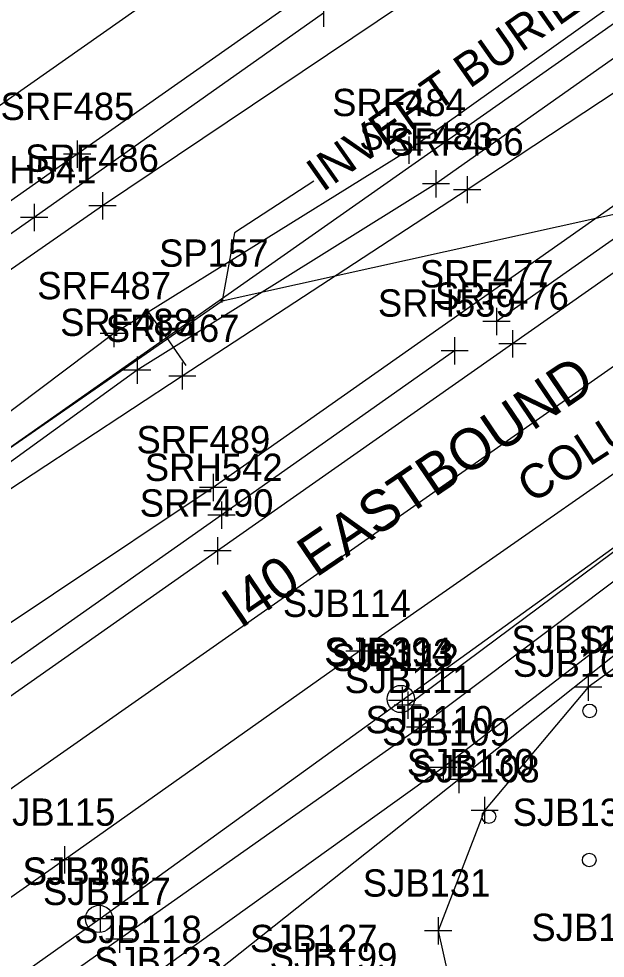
# Model space of a CAD drawing. Extents: x 941041 to 969446, y 397014 to 416764.
# Drawn here: x 951736 to 951822, y 403078.9 to 403216.6 of the extents above; entities that cross this region are included whole.
import ezdxf

# ---------------------------------------------------------------- set-up
doc = ezdxf.new("R2010")
doc.units = 0
for name, color, linetype in [('SURVEY - CENTERLINE - Preliminary', 7, 'Continuous'), ('SURVEY - CENTERLINE - Preliminary Curve Text', 7, 'Continuous'), ('SURVEY - DRAINAGE - Area Shapes', 7, 'Continuous'), ('SURVEY - DRAINAGE - Pipes and Culverts', 7, 'Continuous'), ('SURVEY - DRAINAGE - Pipes and Culverts - Points - Locators', 7, 'Continuous'), ('SURVEY - DRAINAGE - Pipes and Culverts - Points - Numbers', 7, 'Continuous'), ('SURVEY - DRAINAGE - Pipes and Culverts Text', 7, 'Continuous'), ('SURVEY - DTM - Breaklines', 7, 'Continuous'), ('SURVEY - DTM - Breaklines - Points - Locators', 7, 'Continuous'), ('SURVEY - DTM - Breaklines - Points - Numbers', 7, 'Continuous'), ('SURVEY - DTM - Spot Points - Locators', 7, 'Continuous'), ('SURVEY - DTM - Spot Points - Point Numbers', 7, 'Continuous'), ('SURVEY - NON-TRANSPORTATION - Features', 7, 'Continuous'), ('SURVEY - NON-TRANSPORTATION - Features - Points - Numbers', 7, 'Continuous'), ('SURVEY - NON-TRANSPORTATION - Features Text', 7, 'Continuous'), ('SURVEY - ROADSIDE BARRIERS - Points - Locators', 7, 'Continuous'), ('SURVEY - ROADSIDE BARRIERS - Points - Numbers', 7, 'Continuous'), ('SURVEY - ROADSIDE BARRIERS with Text', 7, 'Continuous'), ('SURVEY - TRANSPORTATION - Features', 7, 'Continuous'), ('SURVEY - TRANSPORTATION - Features - Points - Locators', 7, 'Continuous'), ('SURVEY - TRANSPORTATION - Features - Points - Numbers', 7, 'Continuous'), ('SURVEY - TRANSPORTATION - Roads', 7, 'Continuous'), ('SURVEY - TRANSPORTATION - Roads - Points - Locators', 7, 'Continuous'), ('SURVEY - TRANSPORTATION - Roads - Points - Numbers', 7, 'Continuous'), ('SURVEY - TRANSPORTATION - Roads Text', 7, 'Continuous')]:
    doc.layers.add(name, color=color, linetype=linetype)

msp = doc.modelspace()

# ---------------------------------------------------------------- linework, layer by layer
at = {"layer": 'SURVEY - CENTERLINE - Preliminary'}
msp.add_line((950966.25, 402614.81), (953884.31, 404661.52), dxfattribs=at)
msp.add_line((950966.25, 402614.81), (953884.31, 404661.52), dxfattribs=at)
msp.add_line((950966.25, 402614.81), (953884.31, 404661.52), dxfattribs=at)
at = {"layer": 'SURVEY - CENTERLINE - Preliminary Curve Text'}
for q in [(951754.75, 403173.97), (951760.49, 403165.78)]:
    msp.add_line((951757.62, 403169.87), q, dxfattribs=at)
at = {"layer": 'SURVEY - DRAINAGE - Area Shapes'}
for points in [[(951145.6, 402792.15), (951562.19, 403084.02), (952475.83, 403724.71), (952754.77, 403922.8), (952578.99, 403846.21), (952455.44, 403792), (952334.19, 403750.29), (951972.51, 403632.53), (951887.41, 403584.59)], [(950765.73, 402528.11), (950855.07, 402487.28), (951056.09, 402625.14), (951609.08, 403015.7), (952524.78, 403657.05), (952475.83, 403724.71)]]:
    msp.add_lwpolyline(points, dxfattribs=at)
at = {"layer": 'SURVEY - DRAINAGE - Pipes and Culverts'}
msp.add_lwpolyline([(951575.84, 403043.76), (951765.83, 403175.23), (951951.92, 403216.39)], dxfattribs=at)
at = {"layer": 'SURVEY - DRAINAGE - Pipes and Culverts - Points - Locators'}
for p, q in [((951765.83, 403174.98), (951765.83, 403175.48)), ((951766.08, 403175.23), (951765.58, 403175.23)), ((951765.83, 403175.23), (951765.83, 403175.23)), ((951765.83, 403175.23), (951765.83, 403175.23))]:
    msp.add_line(p, q, dxfattribs=at)
at = {"layer": 'SURVEY - DRAINAGE - Pipes and Culverts Text'}
for p, q in [((951779.24, 403192.8), (951767.61, 403185.22)), ((951767.61, 403185.22), (951765.83, 403175.23))]:
    msp.add_line(p, q, dxfattribs=at)
at = {"layer": 'SURVEY - DTM - Breaklines'}
for points in [[(951836.08, 403227.91), (951793.18, 403197.31), (951749.92, 403170.47), (951703.64, 403135.64), (951660.15, 403107.9), (951608.06, 403069.1), (951575.82, 403045.76)], [(951839.65, 403222.38), (951797.17, 403192.37), (951753.33, 403165.09), (951706.67, 403131.34), (951664.15, 403102.54), (951611.28, 403064.31), (951577.76, 403042.92)], [(951882.64, 403166.97), (951846.32, 403142.14), (951845.34, 403140.85), (951800.52, 403105.06), (951758.25, 403071.51), (951712.6, 403041.51), (951668.47, 403010.93), (951623.1, 402980.2), (951576.62, 402946.49), (951535.08, 402916.86), (951489.08, 402884.22), (951442.46, 402851.9), (951396.06, 402820.24), (951353.64, 402790.7), (951305.86, 402756.61)], [(951882.04, 403161.94), (951846.13, 403137.88), (951842.49, 403135.16), (951819.49, 403118.63), (951804.31, 403100.56), (951797.51, 403082.91), (951802.83, 403059.09), (951802.81, 403022.02), (951804.05, 402974.85), (951803.85, 402952.87), (951795.18, 402940.67), (951774.2, 402924.2), (951748.94, 402915.06), (951703.15, 402898.47), (951666.26, 402887.34), (951618.02, 402879.46), (951581.51, 402871.51), (951533.2, 402851.75), (951496.15, 402840.06)], [(951846.17, 403143.63), (951798.24, 403106.85), (951755.36, 403076.11), (951709.52, 403045.74), (951665.69, 403013.78), (951621.55, 402983.27), (951574.76, 402950.88), (951533.18, 402922.12), (951486.76, 402887.78), (951441.32, 402857.8), (951393.85, 402824.12), (951350.68, 402794.89), (951304.42, 402761.09), (951261.65, 402730.04), (951245.94, 402719.49)]]:
    msp.add_lwpolyline(points, dxfattribs=at)
at = {"layer": 'SURVEY - DTM - Breaklines - Points - Locators'}
for p, q in [((951793.18, 403199.31), (951793.18, 403195.31)), ((951795.18, 403197.31), (951791.18, 403197.31)), ((951797.17, 403194.37), (951797.17, 403190.37)), ((951799.17, 403192.37), (951795.17, 403192.37)), ((951749.92, 403172.47), (951749.92, 403168.47)), ((951751.92, 403170.47), (951747.92, 403170.47)), ((951753.33, 403167.09), (951753.33, 403163.09)), ((951755.33, 403165.09), (951751.33, 403165.09)), ((951819.49, 403120.63), (951819.49, 403116.63)), ((951821.49, 403118.63), (951817.49, 403118.63)), ((951798.24, 403108.85), (951798.24, 403104.85)), ((951800.24, 403106.85), (951796.24, 403106.85)), ((951800.52, 403107.06), (951800.52, 403103.06)), ((951802.52, 403105.06), (951798.52, 403105.06)), ((951804.31, 403102.56), (951804.31, 403098.56)), ((951806.31, 403100.56), (951802.31, 403100.56)), ((951797.51, 403084.91), (951797.51, 403080.91)), ((951799.51, 403082.91), (951795.51, 403082.91))]:
    msp.add_line(p, q, dxfattribs=at)
at = {"layer": 'SURVEY - DTM - Spot Points - Locators'}
for centre in [(951819.71, 403115.13), (951804.94, 403099.65), (951819.65, 403093.28)]:
    msp.add_circle(centre, 1, dxfattribs=at)
at = {"layer": 'SURVEY - NON-TRANSPORTATION - Features'}
for centre in [(951792.02, 403116.88), (951747.75, 403084.64)]:
    msp.add_circle(centre, 2, dxfattribs=at)
at = {"layer": 'SURVEY - ROADSIDE BARRIERS - Points - Locators'}
for p, q in [((951801.76, 403193.53), (951801.76, 403189.53)), ((951803.76, 403191.53), (951799.76, 403191.53)), ((951759.96, 403166.22), (951759.96, 403162.22)), ((951761.96, 403164.22), (951757.96, 403164.22)), ((951793.03, 403117.98), (951793.03, 403113.98)), ((951795.03, 403115.98), (951791.03, 403115.98))]:
    msp.add_line(p, q, dxfattribs=at)
at = {"layer": 'SURVEY - ROADSIDE BARRIERS with Text'}
msp.add_line((951850.24, 403158.56), (951793.03, 403115.98), dxfattribs=at)
msp.add_lwpolyline([(951895.08, 403254.88), (951848.36, 403222.28), (951801.76, 403191.53), (951759.96, 403164.22), (951716.15, 403135.47)], dxfattribs=at)
at = {"layer": 'SURVEY - TRANSPORTATION - Features'}
for points in [[(951846.55, 403258.26), (951803.24, 403226.1), (951748.25, 403189.15), (951693.85, 403151.36), (951652.28, 403122.5), (951598.3, 403082.91), (951563.02, 403059.84), (951516.46, 403027.98), (951469.63, 402994.87), (951420.56, 402960.47), (951375.73, 402928.74), (951325.75, 402893.61), (951279.89, 402861.42), (951230.97, 402826.96), (951186.74, 402796.51), (951134.07, 402759.39), (951086.9, 402726.09), (951037.69, 402691.08), (950990.96, 402659.35), (950941.16, 402624.61), (950894.08, 402591.27), (950846.1, 402558.07)], [(951856.72, 403212.68), (951764.5, 403147.89), (951717.58, 403116.6), (951672.86, 403085.82), (951622.89, 403050.6), (951589.61, 403026.67), (951541.47, 402992.46), (951493.88, 402958.88), (951445.62, 402924.24), (951399.07, 402891.81), (951350.72, 402858.88), (951303.21, 402826.01), (951256.16, 402792.29), (951210.71, 402760.72), (951159.21, 402724.85), (951109.63, 402690.18), (951062.08, 402656.92), (951014.84, 402623.15), (950965.73, 402588.73), (950917.42, 402555.24)], [(951845.47, 403150.79), (951794.85, 403112.74), (951750.76, 403081.68), (951706.8, 403050.62), (951661.08, 403019.6), (951617.49, 402989.41), (951570.55, 402956.66), (951529.62, 402928.23), (951481.56, 402894.72), (951437.37, 402863.29), (951389.55, 402829.63), (951347.66, 402799.3), (951299.97, 402764.93), (951259.62, 402733.33), (951238.85, 402716.85), (951240.37, 402714.07), (951266.38, 402722.33)]]:
    msp.add_lwpolyline(points, dxfattribs=at)
at = {"layer": 'SURVEY - TRANSPORTATION - Features - Points - Locators'}
for p, q in [((951748.25, 403191.15), (951748.25, 403187.15)), ((951750.25, 403189.15), (951746.25, 403189.15)), ((951764.5, 403149.89), (951764.5, 403145.89)), ((951766.5, 403147.89), (951762.5, 403147.89)), ((951794.85, 403114.74), (951794.85, 403110.74)), ((951796.85, 403112.74), (951792.85, 403112.74)), ((951750.76, 403083.68), (951750.76, 403079.68)), ((951752.76, 403081.68), (951748.76, 403081.68))]:
    msp.add_line(p, q, dxfattribs=at)
at = {"layer": 'SURVEY - TRANSPORTATION - Roads'}
msp.add_line((951856.94, 403208.02), (951806.04, 403172.2), dxfattribs=at)
for points in [[(951845.2, 403267.54), (951801.31, 403236.61), (951744.54, 403196.74), (951690.16, 403158.52), (951647.93, 403128.95), (951593.74, 403091.02), (951558.54, 403066.4), (951512.79, 403034.32), (951465.64, 403001.33), (951417.08, 402967.23), (951371.33, 402935.17), (951322.53, 402900.91), (951275.39, 402867.97), (951226.98, 402834.03), (951182.33, 402802.7), (951130.47, 402766.38), (951082.48, 402732.74), (951033.85, 402698.52), (950986.81, 402665.5), (950937.2, 402630.87), (950889.84, 402597.74), (950842.47, 402564.81)], [(951780.68, 403217.38), (951738.23, 403187.45), (951697.12, 403158.56), (951654.96, 403128.89), (951608.97, 403096.67), (951563.06, 403064.58), (951522.34, 403036.25), (951478.19, 403005.31), (951433.46, 402973.96), (951388.82, 402942.6), (951343.63, 402911.08), (951297.84, 402878.82), (951253.17, 402847.45), (951208.79, 402816.34), (951164.62, 402785.4), (951117.76, 402752.44), (951062.59, 402713.8), (951015.56, 402680.82), (950970.91, 402649.47), (950922.71, 402615.44), (950871.58, 402580), (950823.38, 402546.92)], [(951858.06, 403203.77), (951808.39, 403168.94), (951765.12, 403138.61), (951722.92, 403109), (951677.22, 403076.95), (951628.72, 403042.91), (951593.38, 403018.09), (951546.63, 402985.29), (951497.78, 402951.07), (951450.21, 402917.78), (951402.73, 402884.45), (951356.41, 402851.91), (951307.81, 402817.83), (951261.24, 402785.24), (951215.15, 402752.96), (951165.07, 402717.74), (951114.38, 402682.19), (951068.41, 402650.05), (951019.3, 402615.59), (950970.87, 402581.82), (950921.09, 402547.35)], [(951799.91, 403167.92), (951765.7, 403143.84), (951722.98, 403113.79), (951681.01, 403084.4), (951636.93, 403053.52), (951591.07, 403021.41), (951548.97, 402991.96), (951506.9, 402962.52), (951461.04, 402930.25), (951416.05, 402898.59), (951370.52, 402866.66), (951326.63, 402835.85), (951281.83, 402804.38), (951236.39, 402772.61), (951191.53, 402741.41), (951141.44, 402706.16), (951090.99, 402670.89), (951041.99, 402636.44), (950997.25, 402605.16), (950947.61, 402570.96)], [(951846.26, 403165.91), (951785.95, 403123.91), (951742.66, 403093.3), (951698.88, 403062.61), (951653.78, 403030.96), (951609.85, 403000.51), (951563.27, 402967.88), (951522.4, 402938.86), (951473.6, 402904.83), (951429.78, 402874.17), (951382.72, 402841.04), (951339.82, 402810.62), (951292.16, 402777.26), (951248.3, 402746.75), (951245.27, 402744.51), (951200.71, 402713.1), (951156.14, 402681.85), (951111.63, 402650.98), (951070.06, 402621.38)], [(951848.45, 403157.23), (951792.22, 403116.66), (951747.92, 403084.66), (951704.82, 403054.15), (951659.86, 403022.58), (951616, 402991.97), (951569.24, 402959.23), (951528.22, 402930.38), (951479.58, 402896.46), (951435.74, 402865.6), (951388.12, 402832.25), (951346.18, 402801.69), (951298.05, 402767.12), (951257.18, 402736.22), (951253.47, 402733.27), (951213.31, 402701.79), (951214.38, 402699.39), (951243.59, 402710.94), (951265.42, 402718.75)]]:
    msp.add_lwpolyline(points, dxfattribs=at)
at = {"layer": 'SURVEY - TRANSPORTATION - Roads - Points - Locators'}
for p, q in [((951780.68, 403219.38), (951780.68, 403215.38)), ((951744.54, 403198.74), (951744.54, 403194.74)), ((951746.54, 403196.74), (951742.54, 403196.74)), ((951738.23, 403189.45), (951738.23, 403185.45)), ((951740.23, 403187.45), (951736.23, 403187.45)), ((951806.04, 403174.2), (951806.04, 403170.2)), ((951808.04, 403172.2), (951804.04, 403172.2)), ((951799.91, 403169.92), (951799.91, 403165.92)), ((951808.39, 403170.94), (951808.39, 403166.94)), ((951810.39, 403168.94), (951806.39, 403168.94)), ((951801.91, 403167.92), (951797.91, 403167.92)), ((951765.7, 403145.84), (951765.7, 403141.84)), ((951767.7, 403143.84), (951763.7, 403143.84)), ((951765.12, 403140.61), (951765.12, 403136.61)), ((951767.12, 403138.61), (951763.12, 403138.61)), ((951785.95, 403125.91), (951785.95, 403121.91)), ((951787.95, 403123.91), (951783.95, 403123.91)), ((951792.22, 403118.66), (951792.22, 403114.66)), ((951794.22, 403116.66), (951790.22, 403116.66)), ((951742.66, 403095.3), (951742.66, 403091.3)), ((951744.66, 403093.3), (951740.66, 403093.3)), ((951747.92, 403086.66), (951747.92, 403082.66)), ((951749.92, 403084.66), (951745.92, 403084.66))]:
    msp.add_line(p, q, dxfattribs=at)

# ---------------------------------------------------------------- texts
at = {"layer": 'SURVEY - DRAINAGE - Pipes and Culverts - Points - Numbers'}
msp.add_text('SP157', height=4, dxfattribs=at).set_placement((951756.55, 403180.23))
at = {"layer": 'SURVEY - DRAINAGE - Pipes and Culverts Text'}
msp.add_text('INVERT BURIED', height=4.998, rotation=35.1222, dxfattribs=at).set_placement((951780.52, 403191.08))
at = {"layer": 'SURVEY - DTM - Breaklines - Points - Numbers'}
for s, p in [('SRF484', (951781.94, 403202.31)), ('SRF483', (951785.93, 403197.37)), ('SRF487', (951738.68, 403175.47)), ('SRF488', (951742.04, 403170.09)), ('SJB129', (951808.24, 403123.63)), ('SJB110', (951786.83, 403111.85)), ('SJB109', (951789.27, 403110.06)), ('SJB130', (951792.9, 403105.56)), ('SJB131', (951786.43, 403087.91)), ('SJB118', (951744.08, 403081.11)), ('SJB123', (951747.01, 403076.51))]:
    msp.add_text(s, height=4, dxfattribs=at).set_placement(p)
at = {"layer": 'SURVEY - DTM - Spot Points - Point Numbers'}
for s, p in [('SDB900', (951818.18, 403123.57)), ('SJB107', (951808.47, 403120.13)), ('SJB108', (951793.65, 403104.65)), ('SJB132', (951808.41, 403098.28)), ('SJB133', (951811.16, 403081.41)), ('SJB127', (951769.87, 403079.78)), ('SJB199', (951772.77, 403077.1))]:
    msp.add_text(s, height=4, dxfattribs=at).set_placement(p)
at = {"layer": 'SURVEY - NON-TRANSPORTATION - Features - Points - Numbers'}
for s, p in [('SJB394', (951780.78, 403121.88)), ('SJB395', (951736.51, 403089.64))]:
    msp.add_text(s, height=4, dxfattribs=at).set_placement(p)
at = {"layer": 'SURVEY - NON-TRANSPORTATION - Features Text'}
msp.add_text('COLUMNS', height=4.998, rotation=32.7843, dxfattribs=at).set_placement((951811.23, 403145.44))
at = {"layer": 'SURVEY - ROADSIDE BARRIERS - Points - Numbers'}
for s, p in [('SRF466', (951790.41, 403196.53)), ('SRF467', (951748.72, 403169.22)), ('SJB112', (951781.79, 403120.98))]:
    msp.add_text(s, height=4, dxfattribs=at).set_placement(p)
at = {"layer": 'SURVEY - TRANSPORTATION - Features - Points - Numbers'}
for s, p in [('SRF486', (951736.9, 403194.15)), ('SRF489', (951753.24, 403152.89)), ('SJB111', (951783.77, 403117.74)), ('SJB117', (951739.52, 403086.68))]:
    msp.add_text(s, height=4, dxfattribs=at).set_placement(p)
at = {"layer": 'SURVEY - TRANSPORTATION - Roads - Points - Numbers'}
for s, p in [('SRF485', (951733.3, 403201.74)), ('SRH541', (951727.15, 403192.45)), ('SRF477', (951794.8, 403177.2)), ('SRH539', (951788.65, 403172.92)), ('SRF476', (951797.04, 403173.94)), ('SRH542', (951754.46, 403148.84)), ('SRF490', (951753.71, 403143.61)), ('SJB114', (951774.71, 403128.91)), ('SJB113', (951780.98, 403121.66)), ('SJB115', (951731.42, 403098.3)), ('SJB116', (951736.57, 403089.66))]:
    msp.add_text(s, height=4, dxfattribs=at).set_placement(p)
at = {"layer": 'SURVEY - TRANSPORTATION - Roads Text'}
msp.add_text('I40 EASTBOUND', height=6, rotation=34.1285, dxfattribs=at).set_placement((951768.47, 403127.06))

doc.saveas('drawing.dxf')
